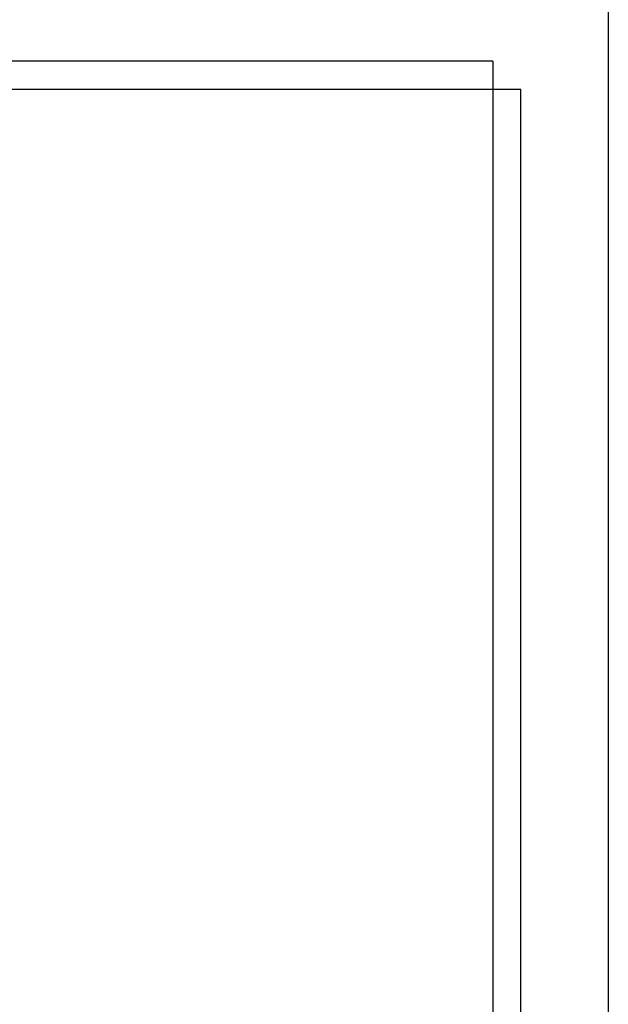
# Model space of a CAD drawing. Header units: millimetres. Extents: x 42 to 554, y 166 to 335.
# Tile 397 of 410: x 489.26 to 493.44, y 274.08 to 281.08. Entities that reach past the tile are written whole.
import ezdxf

# ---------------------------------------------------------------- set-up
doc = ezdxf.new("R2010")
doc.units = ezdxf.units.MM
doc.header["$LTSCALE"] = 30.734
doc.layers.get('0').update_dxf_attribs({"linetype": 'CONTINUOUS'})

msp = doc.modelspace()

# ---------------------------------------------------------------- linework, layer by layer
at = {"linetype": 'Continuous'}
for p, q in [((493.4444, 286.8144), (493.4444, 270.2144)), ((492.6244, 280.7844), (481.0744, 280.7844)), ((492.6244, 280.7844), (492.6244, 270.8344)), ((480.8744, 280.5844), (492.8244, 280.5844)), ((492.8244, 271.0344), (492.8244, 280.5844))]:
    msp.add_line(p, q, dxfattribs=at)

doc.saveas('drawing.dxf')
